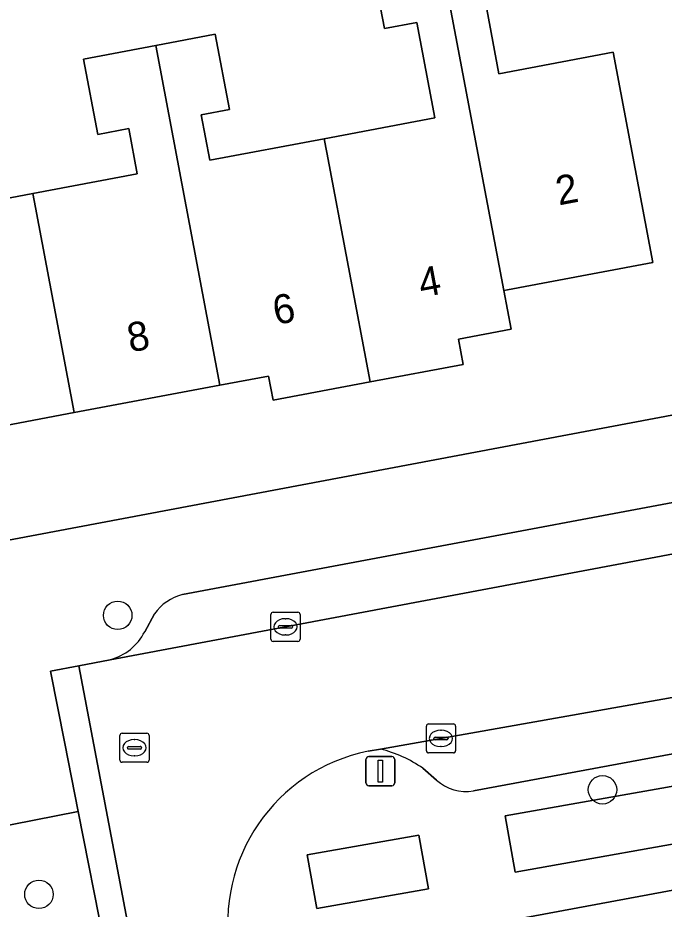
# Model space of a CAD drawing. Extents: x 158352 to 159489, y 383828 to 384603.
# Drawn here: x 158799.12 to 158821.32, y 384068.18 to 384098.81 of the extents above; entities that cross this region are included whole.
import ezdxf

# ---------------------------------------------------------------- set-up
doc = ezdxf.new("R2010")
doc.units = 0
for name, color, linetype in [('IMGEO_Boom', 7, 'Continuous'), ('IMGEO_Erf', 7, 'Continuous'), ('IMGEO_Groenvoorziening', 7, 'Continuous'), ('IMGEO_Kolk', 7, 'Continuous'), ('IMGEO_Lichtmast', 7, 'Continuous'), ('IMGEO_Pand', 7, 'Continuous'), ('IMGEO_Pand_nummerreeks', 7, 'Continuous'), ('IMGEO_Parkeervlak_open', 7, 'Continuous'), ('IMGEO_Rijbaan_lokaal_open', 7, 'Continuous'), ('IMGEO_Rioolput', 7, 'Continuous'), ('IMGEO_Voetpad_open', 7, 'Continuous')]:
    doc.layers.add(name, color=color, linetype=linetype)

msp = doc.modelspace()

# ---------------------------------------------------------------- linework, layer by layer
at = {"layer": 'IMGEO_Boom'}
for centre in [(158802.553, 384078.275), (158819.2, 384072.281), (158799.847, 384068.687)]:
    msp.add_circle(centre, 0.489, dxfattribs=at)
at = {"layer": 'IMGEO_Erf'}
for points in [[(158771.635, 384075.738), (158825.528, 384085.899), (158821.704, 384106.092)], [(158795.73, 384092.028), (158799.637, 384092.764), (158803.226, 384093.441), (158802.93, 384095.001), (158801.87, 384094.8), (158801.38, 384097.382), (158803.858, 384097.852), (158805.9, 384098.24), (158806.391, 384095.653), (158805.422, 384095.469), (158805.718, 384093.911), (158809.644, 384094.651), (158813.439, 384095.367), (158812.82, 384098.648), (158811.709, 384098.438), (158811.238, 384100.934)], [(158815.225, 384099.099), (158815.641, 384096.887), (158819.571, 384097.627), (158820.932, 384090.404), (158817.329, 384089.725), (158815.943, 384089.463), (158815.808, 384089.438), (158816.06, 384088.104), (158814.25, 384087.762), (158814.413, 384086.898), (158811.22, 384086.296), (158807.886, 384085.667), (158807.729, 384086.497), (158806.059, 384086.183), (158801.056, 384085.24), (158796.052, 384084.297)], [(158847.335, 384073.606), (158838.799, 384072.022), (158809.733, 384066.626), (158810.663, 384061.723), (158815.664, 384062.652), (158815.494, 384063.568), (158817.468, 384063.935), (158817.312, 384064.775), (158820.526, 384065.372), (158823.667, 384065.955), (158823.818, 384065.137), (158825.647, 384065.476), (158830.526, 384066.382), (158832.492, 384066.747), (158832.341, 384067.558), (158835.581, 384068.16), (158838.69, 384068.737), (158838.826, 384068.003), (158840.831, 384068.375), (158841.114, 384067.363), (158848.181, 384068.675)]]:
    msp.add_lwpolyline(points, dxfattribs=at)
at = {"layer": 'IMGEO_Groenvoorziening'}
for points in [[(158823.312, 384072.701), (158815.856, 384071.381), (158816.197, 384069.454), (158823.653, 384070.775)], [(158812.895, 384070.725), (158809.064, 384070.047), (158809.39, 384068.204), (158813.221, 384068.882)]]:
    msp.add_lwpolyline(points, close=True, dxfattribs=at)
at = {"layer": 'IMGEO_Kolk'}
for p, q in [((158807.814, 384077.454), (158807.814, 384078.306)), ((158807.889, 384078.38), (158808.741, 384078.38)), ((158808.815, 384078.306), (158808.815, 384077.454)), ((158808.302, 384078.16), (158808.327, 384078.16)), ((158808.073, 384077.874), (158808.073, 384077.886)), ((158808.511, 384077.837), (158808.113, 384077.837)), ((158808.116, 384077.923), (158808.514, 384077.923)), ((158808.557, 384077.886), (158808.557, 384077.874)), ((158808.741, 384077.38), (158807.889, 384077.38)), ((158808.325, 384077.6), (158808.3, 384077.6)), ((158813.153, 384073.62), (158813.153, 384074.472)), ((158813.228, 384074.546), (158814.08, 384074.546)), ((158813.641, 384074.326), (158813.666, 384074.326)), ((158814.154, 384074.472), (158814.154, 384073.62)), ((158813.412, 384074.04), (158813.412, 384074.052)), ((158813.85, 384074.003), (158813.452, 384074.003)), ((158813.455, 384074.089), (158813.853, 384074.089)), ((158813.896, 384074.052), (158813.896, 384074.04)), ((158813.664, 384073.766), (158813.639, 384073.766)), ((158814.08, 384073.546), (158813.228, 384073.546))]:
    msp.add_line(p, q, dxfattribs=at)
for points in [[(158807.814, 384077.454), (158807.814, 384078.306)], [(158807.889, 384078.38), (158808.741, 384078.38)], [(158808.815, 384078.306), (158808.815, 384077.454)], [(158808.741, 384077.38), (158807.889, 384077.38)], [(158813.153, 384073.62), (158813.153, 384074.472)], [(158813.228, 384074.546), (158814.08, 384074.546)], [(158814.154, 384074.472), (158814.154, 384073.62)], [(158814.08, 384073.546), (158813.228, 384073.546)]]:
    msp.add_lwpolyline(points, dxfattribs=at)
for centre, radius, start, end in [((158807.891, 384078.304), 0.0765, 91.552, 178.448), ((158807.891, 384078.304), 0.0765, 91.552, 178.448), ((158808.739, 384078.304), 0.0765, 1.552, 88.448), ((158808.739, 384078.304), 0.0765, 1.552, 88.448), ((158808.113, 384077.883), 0.0403, 85.8775, 175.7526), ((158808.11, 384077.873), 0.0366, 178.938, 274.7102), ((158808.514, 384077.88), 0.043, 264.8664, 352.4533), ((158808.518, 384077.885), 0.0386, 1.7309, 96.639), ((158807.891, 384077.456), 0.0765, 181.552, 268.448), ((158807.891, 384077.456), 0.0765, 181.552, 268.448), ((158808.739, 384077.456), 0.0765, 271.552, 358.448), ((158808.739, 384077.456), 0.0765, 271.552, 358.448), ((158813.23, 384074.47), 0.0765, 91.552, 178.448), ((158813.23, 384074.47), 0.0765, 91.552, 178.448), ((158814.078, 384074.47), 0.0765, 1.552, 88.448), ((158814.078, 384074.47), 0.0765, 1.552, 88.448), ((158813.452, 384074.049), 0.0403, 85.8775, 175.7526), ((158813.449, 384074.039), 0.0366, 178.938, 274.7102), ((158813.853, 384074.046), 0.043, 264.8664, 352.4533), ((158813.857, 384074.051), 0.0386, 1.7309, 96.639), ((158813.23, 384073.622), 0.0765, 181.552, 268.448), ((158813.23, 384073.622), 0.0765, 181.552, 268.448), ((158814.078, 384073.622), 0.0765, 271.552, 358.448), ((158814.078, 384073.622), 0.0765, 271.552, 358.448)]:
    msp.add_arc(centre, radius, start, end, dxfattribs=at)
for centre, major_axis, ratio, start_param, end_param in [((158808.301, 384077.88), (-0.387, 0.002), 0.722429, 4.712389, 7.853982), ((158808.326, 384077.88), (-0.39, 0.002), 0.717154, 1.570796, 4.712389), ((158813.64, 384074.046), (-0.387, 0.002), 0.722429, 4.712389, 7.853982), ((158813.665, 384074.046), (-0.39, 0.002), 0.717154, 1.570796, 4.712389)]:
    msp.add_ellipse(centre, major_axis=major_axis, ratio=ratio, start_param=start_param, end_param=end_param, dxfattribs=at)
at = {"layer": 'IMGEO_Lichtmast'}
for p, q in [((158811.178, 384073.421), (158811.968, 384073.421)), ((158811.968, 384073.421), (158811.178, 384073.421)), ((158811.078, 384072.521), (158811.078, 384073.321)), ((158811.078, 384073.321), (158811.078, 384072.521)), ((158812.068, 384073.321), (158812.068, 384072.521)), ((158812.068, 384072.521), (158812.068, 384073.321)), ((158811.968, 384072.421), (158811.178, 384072.421)), ((158811.178, 384072.421), (158811.968, 384072.421))]:
    msp.add_line(p, q, dxfattribs=at)
msp.add_lwpolyline([(158811.498, 384073.296), (158811.648, 384073.296), (158811.648, 384072.546), (158811.498, 384072.546), (158811.498, 384073.296)], dxfattribs=at)
for centre, start, end in [((158811.178, 384073.321), 90, 180), ((158811.178, 384073.321), 90, 180), ((158811.968, 384073.321), 0, 90), ((158811.968, 384073.321), 360, 90), ((158811.178, 384072.521), 180, 270), ((158811.178, 384072.521), 180, 270), ((158811.968, 384072.521), 270, 0), ((158811.968, 384072.521), 270, 0)]:
    msp.add_arc(centre, 0.1, start, end, dxfattribs=at)
at = {"layer": 'IMGEO_Pand'}
for points in [[(158813.558, 384101.371), (158815.808, 384089.438), (158815.943, 384089.463), (158817.329, 384089.725), (158820.932, 384090.404), (158819.571, 384097.627), (158815.641, 384096.887), (158815.225, 384099.099), (158816.336, 384099.309), (158815.866, 384101.806)], [(158813.558, 384101.371), (158811.238, 384100.934), (158811.709, 384098.438), (158812.82, 384098.648), (158813.439, 384095.367), (158809.644, 384094.651), (158809.734, 384094.173), (158811.22, 384086.296), (158814.413, 384086.898), (158814.25, 384087.762), (158816.06, 384088.104), (158815.808, 384089.438)], [(158809.644, 384094.651), (158805.718, 384093.911), (158805.422, 384095.469), (158806.391, 384095.653), (158805.9, 384098.24), (158803.858, 384097.852), (158806.059, 384086.183), (158807.729, 384086.497), (158807.886, 384085.667), (158811.22, 384086.296), (158809.734, 384094.173)], [(158803.858, 384097.852), (158801.38, 384097.382), (158801.87, 384094.8), (158802.93, 384095.001), (158803.226, 384093.441), (158799.637, 384092.764), (158799.727, 384092.287), (158801.056, 384085.24), (158806.059, 384086.183)], [(158799.637, 384092.764), (158795.73, 384092.028), (158795.434, 384093.585), (158796.333, 384093.756), (158795.841, 384096.344), (158793.851, 384095.965), (158796.052, 384084.297), (158801.056, 384085.24), (158799.727, 384092.287)]]:
    msp.add_lwpolyline(points, close=True, dxfattribs=at)
at = {"layer": 'IMGEO_Parkeervlak_open'}
for points in [[(158830.517, 384083.827), (158804.779, 384078.988)], [(158802.289, 384076.751), (158833.625, 384082.64)], [(158803.819, 384078.322), (158803.48, 384077.711)], [(158835.486, 384077.91), (158811.575, 384073.678)], [(158814.772, 384072.242), (158833.27, 384075.679)], [(158813.028, 384073.019), (158813.5, 384072.615)]]:
    msp.add_lwpolyline(points, dxfattribs=at)
for centre, radius, start, end in [((158805.158, 384077.417), 1.616, 103.5589, 145.943), ((158801.826, 384078.544), 1.851, 284.4678, 333.2729), ((158810.564, 384069.518), 4.281, 54.8643, 76.3429), ((158814.511, 384073.706), 1.487, 227.1935, 280.1202)]:
    msp.add_arc(centre, radius, start, end, dxfattribs=at)
at = {"layer": 'IMGEO_Rijbaan_lokaal_open'}
for points in [[(158833.625, 384082.64), (158802.289, 384076.751), (158801.215, 384076.545), (158803.183, 384066.162), (158803.354, 384065.259), (158806.577, 384065.871), (158806.423, 384066.694)], [(158811.151, 384073.603), (158811.575, 384073.678), (158835.486, 384077.91)]]:
    msp.add_lwpolyline(points, dxfattribs=at)
msp.add_arc((158812.338, 384067.719), 6.003, 101.4022, 189.8282, dxfattribs=at)
at = {"layer": 'IMGEO_Rioolput'}
for p, q in [((158802.629, 384073.299), (158802.629, 384074.151)), ((158802.704, 384074.225), (158803.556, 384074.225)), ((158803.117, 384074.005), (158803.142, 384074.005)), ((158803.63, 384074.151), (158803.63, 384073.299)), ((158802.888, 384073.719), (158802.888, 384073.731)), ((158803.326, 384073.682), (158802.928, 384073.682)), ((158802.931, 384073.768), (158803.329, 384073.768)), ((158803.372, 384073.731), (158803.372, 384073.719)), ((158803.14, 384073.445), (158803.115, 384073.445)), ((158803.556, 384073.225), (158802.704, 384073.225))]:
    msp.add_line(p, q, dxfattribs=at)
for points in [[(158802.629, 384073.299), (158802.629, 384074.151)], [(158802.704, 384074.225), (158803.556, 384074.225)], [(158803.63, 384074.151), (158803.63, 384073.299)], [(158803.556, 384073.225), (158802.704, 384073.225)]]:
    msp.add_lwpolyline(points, dxfattribs=at)
for centre, radius, start, end in [((158802.706, 384074.149), 0.0765, 91.552, 178.448), ((158802.706, 384074.149), 0.0765, 91.552, 178.448), ((158803.554, 384074.149), 0.0765, 1.552, 88.448), ((158803.554, 384074.149), 0.0765, 1.552, 88.448), ((158802.928, 384073.728), 0.0403, 85.8775, 175.7526), ((158802.925, 384073.718), 0.0366, 178.938, 274.7102), ((158803.329, 384073.725), 0.043, 264.8664, 352.4533), ((158803.333, 384073.73), 0.0386, 1.7309, 96.639), ((158802.706, 384073.301), 0.0765, 181.552, 268.448), ((158802.706, 384073.301), 0.0765, 181.552, 268.448), ((158803.554, 384073.301), 0.0765, 271.552, 358.448), ((158803.554, 384073.301), 0.0765, 271.552, 358.448)]:
    msp.add_arc(centre, radius, start, end, dxfattribs=at)
for centre, major_axis, ratio, start_param, end_param in [((158803.116, 384073.725), (-0.387, 0.002), 0.722429, 4.712389, 7.853982), ((158803.141, 384073.725), (-0.39, 0.002), 0.717154, 1.570796, 4.712389)]:
    msp.add_ellipse(centre, major_axis=major_axis, ratio=ratio, start_param=start_param, end_param=end_param, dxfattribs=at)
at = {"layer": 'IMGEO_Voetpad_open'}
for points in [[(158831.166, 384087.033), (158826.911, 384086.231), (158825.528, 384085.899), (158771.635, 384075.738), (158770.161, 384075.46), (158749.809, 384071.623), (158748.307, 384071.34), (158727.918, 384067.496), (158726.538, 384067.236), (158696.067, 384061.491), (158694.645, 384061.222), (158672.362, 384057.021), (158674.34, 384054.518), (158690.873, 384057.524)], [(158804.779, 384078.988), (158830.517, 384083.827)], [(158803.48, 384077.711), (158803.819, 384078.322)], [(158800.732, 384073.87), (158800.24, 384076.361), (158801.215, 384076.545), (158802.289, 384076.751)], [(158801.215, 384076.545), (158800.24, 384076.361), (158800.732, 384073.87), (158801.193, 384071.537), (158802.098, 384066.955)], [(158803.183, 384066.162), (158801.215, 384076.545)], [(158833.27, 384075.679), (158814.772, 384072.242)], [(158797.406, 384070.789), (158801.193, 384071.537), (158800.732, 384073.87)], [(158811.575, 384073.678), (158811.151, 384073.603)], [(158813.5, 384072.615), (158813.028, 384073.019)], [(158806.423, 384066.694), (158806.577, 384065.871), (158809.733, 384066.626), (158838.799, 384072.022)], [(158802.098, 384066.955), (158801.193, 384071.537), (158797.406, 384070.789)]]:
    msp.add_lwpolyline(points, dxfattribs=at)
for points in [[(158815.856, 384071.381), (158823.312, 384072.701), (158823.653, 384070.775), (158816.197, 384069.454)], [(158813.221, 384068.882), (158809.39, 384068.204), (158809.064, 384070.047), (158812.895, 384070.725)]]:
    msp.add_lwpolyline(points, close=True, dxfattribs=at)
for centre, radius, start, end in [((158805.158, 384077.417), 1.616, 103.5589, 145.943), ((158801.826, 384078.544), 1.851, 284.4678, 333.2729), ((158810.564, 384069.518), 4.281, 54.8643, 76.3429), ((158812.338, 384067.719), 6.003, 101.4022, 189.8282), ((158814.511, 384073.706), 1.487, 227.1935, 280.1202)]:
    msp.add_arc(centre, radius, start, end, dxfattribs=at)

# ---------------------------------------------------------------- texts
at = {"layer": 'IMGEO_Pand_nummerreeks'}
for s, p in [('2', (158817.698, 384092.358)), ('4', (158812.984, 384089.192)), ('6', (158807.98, 384088.249)), ('8', (158802.981, 384087.307))]:
    msp.add_text(s, height=1, rotation=10.6799, dxfattribs=at).set_placement(p)

doc.saveas('drawing.dxf')
